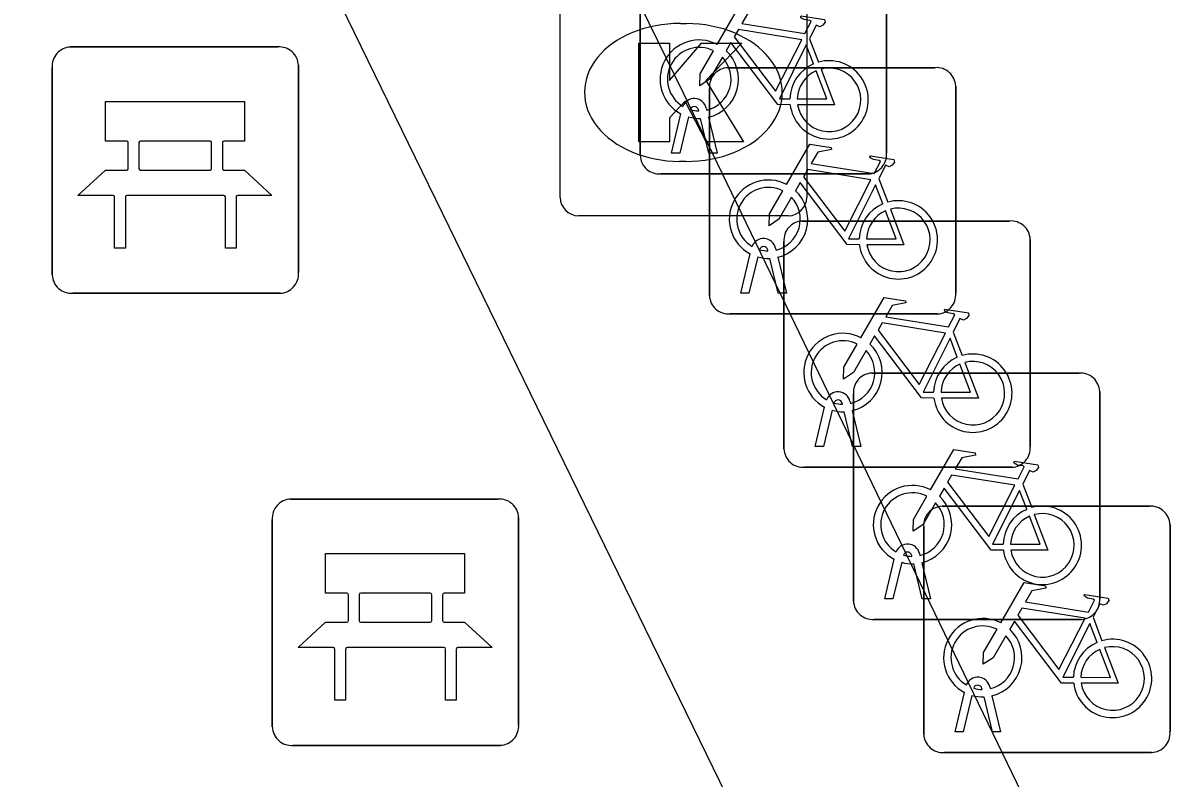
# Model space of a CAD drawing. Extents: x 160457 to 162082, y 388340 to 389736.
# Drawn here: x 161016.155 to 161020.808, y 388885.464 to 388888.527 of the extents above; entities that cross this region are included whole.
import ezdxf

# ---------------------------------------------------------------- set-up
doc = ezdxf.new("R2010")
doc.units = 0
for name, color, linetype in [('IMGEO_Bank', 7, 'Continuous'), ('IMGEO_Fietsenrek', 7, 'Continuous'), ('IMGEO_Kolk', 7, 'Continuous'), ('IMGEO_Voetpad_open', 7, 'Continuous')]:
    doc.layers.add(name, color=color, linetype=linetype)

msp = doc.modelspace()

# ---------------------------------------------------------------- linework, layer by layer
at = {"layer": 'IMGEO_Bank'}
for p, q in [((161016.3479, 388888.4295), (161017.1888, 388888.4295)), ((161017.1888, 388888.4295), (161016.3479, 388888.4295)), ((161016.2735, 388887.5049), (161016.2735, 388888.3458)), ((161016.2735, 388888.3458), (161016.2735, 388887.5049)), ((161017.2725, 388888.3551), (161017.2725, 388887.5142)), ((161017.2725, 388887.5142), (161017.2725, 388888.3551)), ((161016.5821, 388887.9364), (161016.5821, 388888.0416)), ((161016.6257, 388888.0416), (161016.6257, 388887.9364)), ((161016.914, 388888.048), (161016.632, 388888.048)), ((161016.9203, 388887.9364), (161016.9203, 388888.0416)), ((161016.9639, 388888.0416), (161016.9639, 388887.9364)), ((161016.632, 388887.93), (161016.914, 388887.93)), ((161016.9698, 388887.8277), (161016.5767, 388887.8277)), ((161017.1981, 388887.4305), (161016.3572, 388887.4305)), ((161016.3572, 388887.4305), (161017.1981, 388887.4305)), ((161017.2409, 388886.5955), (161018.0818, 388886.5955)), ((161018.0818, 388886.5955), (161017.2409, 388886.5955)), ((161017.1665, 388885.6709), (161017.1665, 388886.5118)), ((161017.1665, 388886.5118), (161017.1665, 388885.6709)), ((161018.1655, 388886.5211), (161018.1655, 388885.6802)), ((161018.1655, 388885.6802), (161018.1655, 388886.5211)), ((161017.4751, 388886.1024), (161017.4751, 388886.2076)), ((161017.5187, 388886.2076), (161017.5187, 388886.1024)), ((161017.807, 388886.214), (161017.525, 388886.214)), ((161017.8133, 388886.1024), (161017.8133, 388886.2076)), ((161017.8569, 388886.2076), (161017.8569, 388886.1024)), ((161017.525, 388886.096), (161017.807, 388886.096)), ((161017.8628, 388885.9937), (161017.4697, 388885.9937)), ((161018.0911, 388885.5965), (161017.2502, 388885.5965)), ((161017.2502, 388885.5965), (161018.0911, 388885.5965))]:
    msp.add_line(p, q, dxfattribs=at)
for points in [[(161016.5757, 388888.048), (161016.4896, 388888.048), (161016.4896, 388888.209), (161017.0535, 388888.209), (161017.0535, 388888.048), (161016.9703, 388888.048)], [(161016.5204, 388887.8277), (161016.378, 388887.8277), (161016.4896, 388887.93), (161016.5757, 388887.93)], [(161016.9703, 388887.93), (161017.0535, 388887.93), (161017.1651, 388887.8277), (161017.0261, 388887.8277)], [(161016.5704, 388887.8213), (161016.5704, 388887.6138), (161016.5268, 388887.6138), (161016.5268, 388887.8213)], [(161017.0197, 388887.8213), (161017.0197, 388887.6138), (161016.9761, 388887.6138), (161016.9761, 388887.8213)], [(161017.4687, 388886.214), (161017.3826, 388886.214), (161017.3826, 388886.375), (161017.9465, 388886.375), (161017.9465, 388886.214), (161017.8633, 388886.214)], [(161017.4134, 388885.9937), (161017.271, 388885.9937), (161017.3826, 388886.096), (161017.4687, 388886.096)], [(161017.8633, 388886.096), (161017.9465, 388886.096), (161018.0581, 388885.9937), (161017.9191, 388885.9937)], [(161017.4634, 388885.9873), (161017.4634, 388885.7798), (161017.4198, 388885.7798), (161017.4198, 388885.9873)], [(161017.9127, 388885.9873), (161017.9127, 388885.7798), (161017.8691, 388885.7798), (161017.8691, 388885.9873)]]:
    msp.add_lwpolyline(points, dxfattribs=at)
for centre, radius, start, end in [((161016.3512, 388888.3516), 0.0779, 92.4484, 184.2845), ((161016.3512, 388888.3516), 0.0779, 92.4484, 184.2845), ((161017.1946, 388888.3518), 0.0779, 2.4484, 94.2845), ((161017.1946, 388888.3518), 0.0779, 2.4484, 94.2845), ((161016.5754, 388888.0413), 0.00671, 2.8957, 87.1043), ((161016.6324, 388888.0413), 0.00671, 92.8957, 177.1043), ((161016.9136, 388888.0413), 0.00671, 2.8957, 87.1043), ((161016.9706, 388888.0413), 0.00671, 92.8957, 177.1043), ((161016.5754, 388887.9367), 0.00671, 272.8957, 357.1043), ((161016.6324, 388887.9367), 0.00671, 182.8957, 267.1043), ((161016.9136, 388887.9367), 0.00671, 272.8957, 357.1043), ((161016.9706, 388887.9367), 0.00671, 182.8957, 267.1043), ((161016.5201, 388887.821), 0.00671, 2.8957, 87.1043), ((161016.5771, 388887.821), 0.00671, 92.8957, 177.1043), ((161016.9694, 388887.821), 0.00671, 2.8957, 87.1043), ((161017.0264, 388887.821), 0.00671, 92.8957, 177.1043), ((161016.3514, 388887.5082), 0.0779, 182.4484, 274.2845), ((161016.3514, 388887.5082), 0.0779, 182.4484, 274.2845), ((161017.1948, 388887.5084), 0.0779, 272.4484, 4.2845), ((161017.1948, 388887.5084), 0.0779, 272.4484, 4.2845), ((161017.2442, 388886.5176), 0.0779, 92.4484, 184.2845), ((161017.2442, 388886.5176), 0.0779, 92.4484, 184.2845), ((161018.0876, 388886.5178), 0.0779, 2.4484, 94.2845), ((161018.0876, 388886.5178), 0.0779, 2.4484, 94.2845), ((161017.4684, 388886.2073), 0.00671, 2.8957, 87.1043), ((161017.5254, 388886.2073), 0.00671, 92.8957, 177.1043), ((161017.8066, 388886.2073), 0.00671, 2.8957, 87.1043), ((161017.8636, 388886.2073), 0.00671, 92.8957, 177.1043), ((161017.4684, 388886.1027), 0.00671, 272.8957, 357.1043), ((161017.5254, 388886.1027), 0.00671, 182.8957, 267.1043), ((161017.8066, 388886.1027), 0.00671, 272.8957, 357.1043), ((161017.8636, 388886.1027), 0.00671, 182.8957, 267.1043), ((161017.4131, 388885.987), 0.00671, 2.8957, 87.1043), ((161017.4701, 388885.987), 0.00671, 92.8957, 177.1043), ((161017.8624, 388885.987), 0.00671, 2.8957, 87.1043), ((161017.9194, 388885.987), 0.00671, 92.8957, 177.1043), ((161017.2444, 388885.6742), 0.0779, 182.4484, 274.2845), ((161017.2444, 388885.6742), 0.0779, 182.4484, 274.2845), ((161018.0878, 388885.6744), 0.0779, 272.4484, 4.2845), ((161018.0878, 388885.6744), 0.0779, 272.4484, 4.2845)]:
    msp.add_arc(centre, radius, start, end, dxfattribs=at)
at = {"layer": 'IMGEO_Fietsenrek'}
for p, q in [((161018.6585, 388887.9889), (161018.6585, 388888.8298)), ((161018.6585, 388888.8298), (161018.6585, 388887.9889)), ((161019.6575, 388888.8391), (161019.6575, 388887.9982)), ((161019.6575, 388887.9982), (161019.6575, 388888.8391)), ((161019.3452, 388888.4632), (161019.3815, 388888.368)), ((161019.0139, 388888.3455), (161019.8548, 388888.3455)), ((161019.8548, 388888.3455), (161019.0139, 388888.3455)), ((161019.9385, 388888.2711), (161019.9385, 388887.4302)), ((161019.9385, 388887.4302), (161019.9385, 388888.2711)), ((161018.9395, 388887.4209), (161018.9395, 388888.2618)), ((161018.9395, 388888.2618), (161018.9395, 388887.4209)), ((161018.9266, 388888.1814), (161018.9284, 388888.1735)), ((161018.7855, 388887.9983), (161018.8238, 388888.1583)), ((161018.8542, 388888.1461), (161018.8189, 388887.9983)), ((161018.8959, 388888.1699), (161018.8949, 388888.1742)), ((161018.937, 388887.9983), (161018.9031, 388888.14)), ((161018.9354, 388888.1443), (161018.9704, 388887.9983)), ((161018.8189, 388887.9983), (161018.7855, 388887.9983)), ((161018.9704, 388887.9983), (161018.937, 388887.9983)), ((161019.5831, 388887.9145), (161018.7422, 388887.9145)), ((161018.7422, 388887.9145), (161019.5831, 388887.9145)), ((161019.6262, 388887.8952), (161019.6625, 388887.8)), ((161019.3159, 388887.7235), (161020.1568, 388887.7235)), ((161020.1568, 388887.7235), (161019.3159, 388887.7235)), ((161019.2415, 388886.7989), (161019.2415, 388887.6398)), ((161019.2415, 388887.6398), (161019.2415, 388886.7989)), ((161020.2405, 388887.6491), (161020.2405, 388886.8082)), ((161020.2405, 388886.8082), (161020.2405, 388887.6491)), ((161019.0665, 388887.4303), (161019.1048, 388887.5903)), ((161019.1352, 388887.5781), (161019.0999, 388887.4303)), ((161019.1769, 388887.6019), (161019.1759, 388887.6062)), ((161019.2076, 388887.6134), (161019.2094, 388887.6055)), ((161019.2164, 388887.5763), (161019.2514, 388887.4303)), ((161019.218, 388887.4303), (161019.1841, 388887.572)), ((161019.0999, 388887.4303), (161019.0665, 388887.4303)), ((161019.2514, 388887.4303), (161019.218, 388887.4303)), ((161019.8641, 388887.3465), (161019.0232, 388887.3465)), ((161019.0232, 388887.3465), (161019.8641, 388887.3465)), ((161019.9282, 388887.2732), (161019.9645, 388887.178)), ((161019.5979, 388887.1065), (161020.4388, 388887.1065)), ((161020.4388, 388887.1065), (161019.5979, 388887.1065)), ((161019.5235, 388886.1819), (161019.5235, 388887.0228)), ((161019.5235, 388887.0228), (161019.5235, 388886.1819)), ((161020.5225, 388887.0321), (161020.5225, 388886.1912)), ((161020.5225, 388886.1912), (161020.5225, 388887.0321)), ((161019.3685, 388886.8083), (161019.4068, 388886.9683)), ((161019.4789, 388886.9799), (161019.4779, 388886.9842)), ((161019.5096, 388886.9914), (161019.5114, 388886.9835)), ((161019.4372, 388886.9561), (161019.4019, 388886.8083)), ((161019.52, 388886.8083), (161019.4861, 388886.95)), ((161019.5184, 388886.9543), (161019.5534, 388886.8083)), ((161019.4019, 388886.8083), (161019.3685, 388886.8083)), ((161019.5534, 388886.8083), (161019.52, 388886.8083)), ((161020.1661, 388886.7245), (161019.3252, 388886.7245)), ((161019.3252, 388886.7245), (161020.1661, 388886.7245)), ((161020.2102, 388886.6562), (161020.2465, 388886.561)), ((161019.8829, 388886.5665), (161020.7238, 388886.5665)), ((161020.7238, 388886.5665), (161019.8829, 388886.5665)), ((161019.8085, 388885.6419), (161019.8085, 388886.4828)), ((161019.8085, 388886.4828), (161019.8085, 388885.6419)), ((161020.8075, 388886.4921), (161020.8075, 388885.6512)), ((161020.8075, 388885.6512), (161020.8075, 388886.4921)), ((161019.7609, 388886.3629), (161019.7599, 388886.3672)), ((161019.7916, 388886.3744), (161019.7934, 388886.3665)), ((161019.6505, 388886.1913), (161019.6888, 388886.3513)), ((161019.7192, 388886.3391), (161019.6839, 388886.1913)), ((161019.802, 388886.1913), (161019.7681, 388886.333)), ((161019.8004, 388886.3373), (161019.8354, 388886.1913)), ((161019.6839, 388886.1913), (161019.6505, 388886.1913)), ((161019.8354, 388886.1913), (161019.802, 388886.1913)), ((161020.4481, 388886.1075), (161019.6072, 388886.1075)), ((161019.6072, 388886.1075), (161020.4481, 388886.1075)), ((161020.4952, 388886.1162), (161020.5315, 388886.021)), ((161019.9355, 388885.6513), (161019.9738, 388885.8113)), ((161020.0459, 388885.8229), (161020.0449, 388885.8272)), ((161020.0766, 388885.8344), (161020.0784, 388885.8265)), ((161020.0042, 388885.7991), (161019.9689, 388885.6513)), ((161020.087, 388885.6513), (161020.0531, 388885.793)), ((161020.0854, 388885.7973), (161020.1204, 388885.6513)), ((161019.9689, 388885.6513), (161019.9355, 388885.6513)), ((161020.1204, 388885.6513), (161020.087, 388885.6513)), ((161020.7331, 388885.5675), (161019.8922, 388885.5675)), ((161019.8922, 388885.5675), (161020.7331, 388885.5675))]:
    msp.add_line(p, q, dxfattribs=at)
for points in [[(161018.9711, 388888.4402), (161019.0658, 388888.6037), (161019.152, 388888.5899), (161019.1537, 388888.5812), (161019.0976, 388888.5703), (161019.0714, 388888.525), (161019.3266, 388888.4842)], [(161019.3266, 388888.4842), (161019.3516, 388888.533), (161019.3465, 388888.537), (161019.3233, 388888.5407), (161019.3106, 388888.5482), (161019.3096, 388888.5513), (161019.3118, 388888.5559), (161019.4066, 388888.5408), (161019.4089, 388888.5305), (161019.3995, 388888.5181), (161019.3871, 388888.5117), (161019.3726, 388888.5179), (161019.3452, 388888.4632)], [(161019.3137, 388888.459), (161019.0569, 388888.5), (161019.0402, 388888.4712), (161019.2072, 388888.2509), (161019.3137, 388888.459)], [(161018.9918, 388888.3877), (161018.9402, 388888.2985), (161018.9003, 388888.2725), (161018.9015, 388888.32), (161018.956, 388888.4142)], [(161019.2668, 388888.1955), (161019.2171, 388888.1956), (161019.0264, 388888.4473), (161019.0074, 388888.4145)], [(161019.3617, 388888.361), (161019.3324, 388888.4378), (161019.223, 388888.2197), (161019.2657, 388888.2196)], [(161019.2957, 388888.2195), (161019.4156, 388888.2193), (161019.3724, 388888.3329)], [(161019.3922, 388888.3398), (161019.4472, 388888.1952), (161019.2971, 388888.1955)], [(161019.2521, 388887.8722), (161019.3468, 388888.0357), (161019.433, 388888.0219), (161019.4347, 388888.0132), (161019.3786, 388888.0023), (161019.3524, 388887.957), (161019.6076, 388887.9162)], [(161019.6076, 388887.9162), (161019.6326, 388887.965), (161019.6275, 388887.969), (161019.6043, 388887.9727), (161019.5916, 388887.9802), (161019.5906, 388887.9833), (161019.5928, 388887.9879), (161019.6876, 388887.9728), (161019.6899, 388887.9625), (161019.6805, 388887.9501), (161019.6681, 388887.9437), (161019.6536, 388887.9499), (161019.6262, 388887.8952)], [(161019.5947, 388887.891), (161019.3379, 388887.932), (161019.3212, 388887.9032), (161019.4882, 388887.6829), (161019.5947, 388887.891)], [(161019.5478, 388887.6275), (161019.4981, 388887.6276), (161019.3074, 388887.8793), (161019.2884, 388887.8465)], [(161019.6427, 388887.793), (161019.6134, 388887.8698), (161019.504, 388887.6517), (161019.5467, 388887.6516)], [(161019.2728, 388887.8197), (161019.2212, 388887.7305), (161019.1813, 388887.7045), (161019.1825, 388887.752), (161019.237, 388887.8462)], [(161019.5767, 388887.6515), (161019.6966, 388887.6513), (161019.6534, 388887.7649)], [(161019.6732, 388887.7718), (161019.7282, 388887.6272), (161019.5781, 388887.6275)], [(161019.5541, 388887.2502), (161019.6488, 388887.4137), (161019.735, 388887.3999), (161019.7367, 388887.3912), (161019.6806, 388887.3803), (161019.6544, 388887.335), (161019.9096, 388887.2942)], [(161019.9096, 388887.2942), (161019.9346, 388887.343), (161019.9295, 388887.347), (161019.9063, 388887.3507), (161019.8936, 388887.3582), (161019.8926, 388887.3613), (161019.8948, 388887.3659), (161019.9896, 388887.3508), (161019.9919, 388887.3405), (161019.9825, 388887.3281), (161019.9701, 388887.3217), (161019.9556, 388887.3279), (161019.9282, 388887.2732)], [(161019.8967, 388887.269), (161019.6399, 388887.31), (161019.6232, 388887.2812), (161019.7902, 388887.0609), (161019.8967, 388887.269)], [(161019.8498, 388887.0055), (161019.8001, 388887.0056), (161019.6094, 388887.2573), (161019.5904, 388887.2245)], [(161019.9447, 388887.171), (161019.9154, 388887.2478), (161019.806, 388887.0297), (161019.8487, 388887.0296)], [(161019.5748, 388887.1977), (161019.5232, 388887.1085), (161019.4833, 388887.0825), (161019.4845, 388887.13), (161019.539, 388887.2242)], [(161019.8787, 388887.0295), (161019.9986, 388887.0293), (161019.9554, 388887.1429)], [(161019.9752, 388887.1498), (161020.0302, 388887.0052), (161019.8801, 388887.0055)], [(161019.8361, 388886.6332), (161019.9308, 388886.7967), (161020.017, 388886.7829), (161020.0187, 388886.7742), (161019.9626, 388886.7633), (161019.9364, 388886.718), (161020.1916, 388886.6772)], [(161020.1916, 388886.6772), (161020.2166, 388886.726), (161020.2115, 388886.73), (161020.1883, 388886.7337), (161020.1756, 388886.7412), (161020.1746, 388886.7443), (161020.1768, 388886.7489), (161020.2716, 388886.7338), (161020.2739, 388886.7235), (161020.2645, 388886.7111), (161020.2521, 388886.7047), (161020.2376, 388886.7109), (161020.2102, 388886.6562)], [(161020.1787, 388886.652), (161019.9219, 388886.693), (161019.9052, 388886.6642), (161020.0722, 388886.4439), (161020.1787, 388886.652)], [(161019.8568, 388886.5807), (161019.8052, 388886.4915), (161019.7653, 388886.4655), (161019.7665, 388886.513), (161019.821, 388886.6072)], [(161020.1318, 388886.3885), (161020.0821, 388886.3886), (161019.8914, 388886.6403), (161019.8724, 388886.6075)], [(161020.2267, 388886.554), (161020.1974, 388886.6308), (161020.088, 388886.4127), (161020.1307, 388886.4126)], [(161020.1607, 388886.4125), (161020.2806, 388886.4123), (161020.2374, 388886.5259)], [(161020.2572, 388886.5328), (161020.3122, 388886.3882), (161020.1621, 388886.3885)], [(161020.1211, 388886.0932), (161020.2158, 388886.2567), (161020.302, 388886.2429), (161020.3037, 388886.2342), (161020.2476, 388886.2233), (161020.2214, 388886.178), (161020.4766, 388886.1372)], [(161020.4766, 388886.1372), (161020.5016, 388886.186), (161020.4965, 388886.19), (161020.4733, 388886.1937), (161020.4606, 388886.2012), (161020.4596, 388886.2043), (161020.4618, 388886.2089), (161020.5566, 388886.1938), (161020.5589, 388886.1835), (161020.5495, 388886.1711), (161020.5371, 388886.1647), (161020.5226, 388886.1709), (161020.4952, 388886.1162)], [(161020.4637, 388886.112), (161020.2069, 388886.153), (161020.1902, 388886.1242), (161020.3572, 388885.9039), (161020.4637, 388886.112)], [(161020.4168, 388885.8485), (161020.3671, 388885.8486), (161020.1764, 388886.1003), (161020.1574, 388886.0675)], [(161020.5117, 388886.014), (161020.4824, 388886.0908), (161020.373, 388885.8727), (161020.4157, 388885.8726)], [(161020.1418, 388886.0407), (161020.0902, 388885.9515), (161020.0503, 388885.9255), (161020.0515, 388885.973), (161020.106, 388886.0672)], [(161020.5422, 388885.9928), (161020.5972, 388885.8482), (161020.4471, 388885.8485)], [(161020.4457, 388885.8725), (161020.5656, 388885.8723), (161020.5224, 388885.9859)]]:
    msp.add_lwpolyline(points, dxfattribs=at)
for centre, radius, start, end in [((161018.8981, 388888.2989), 0.159, 62.6766, 242.1369), ((161018.8981, 388888.2989), 0.129, 63.3192, 238.903), ((161018.8981, 388888.2989), 0.159, 283.5766, 46.6042), ((161018.8981, 388888.2989), 0.129, 283.6043, 43.4302), ((161019.4247, 388888.2149), 0.159, 187.0065, 105.7708), ((161019.0172, 388888.2676), 0.0779, 92.4484, 184.2845), ((161019.0172, 388888.2676), 0.0779, 92.4484, 184.2845), ((161019.4247, 388888.2149), 0.159, 113.3408, 178.3217), ((161019.4247, 388888.2149), 0.129, 113.923, 177.9556), ((161019.4247, 388888.2149), 0.129, 188.6715, 104.5883), ((161019.8606, 388888.2678), 0.0779, 2.4484, 94.2845), ((161019.8606, 388888.2678), 0.0779, 2.4484, 94.2845), ((161018.8779, 388888.1703), 0.0499, 12.8025, 158.6934), ((161018.8779, 388888.1703), 0.0174, 12.8025, 163.4502), ((161018.8981, 388888.2989), 0.159, 253.9967, 271.7867), ((161018.8981, 388888.2989), 0.129, 253.415, 269.0204), ((161019.5798, 388887.9924), 0.0779, 272.4484, 4.2845), ((161019.5798, 388887.9924), 0.0779, 272.4484, 4.2845), ((161018.7364, 388887.9922), 0.0779, 182.4484, 274.2845), ((161018.7364, 388887.9922), 0.0779, 182.4484, 274.2845), ((161019.1791, 388887.7309), 0.159, 62.6766, 242.1369), ((161019.1791, 388887.7309), 0.129, 63.3192, 238.903), ((161019.1791, 388887.7309), 0.129, 283.6043, 43.4302), ((161019.1791, 388887.7309), 0.159, 283.5766, 46.6042), ((161019.7057, 388887.6469), 0.159, 187.0065, 105.7708), ((161019.7057, 388887.6469), 0.159, 113.3408, 178.3217), ((161019.7057, 388887.6469), 0.129, 113.923, 177.9556), ((161019.7057, 388887.6469), 0.129, 188.6715, 104.5883), ((161019.3192, 388887.6456), 0.0779, 92.4484, 184.2845), ((161019.3192, 388887.6456), 0.0779, 92.4484, 184.2845), ((161020.1626, 388887.6458), 0.0779, 2.4484, 94.2845), ((161020.1626, 388887.6458), 0.0779, 2.4484, 94.2845), ((161019.1589, 388887.6023), 0.0499, 12.8025, 158.6934), ((161019.1589, 388887.6023), 0.0174, 12.8025, 163.4502), ((161019.1791, 388887.7309), 0.159, 253.9967, 271.7867), ((161019.1791, 388887.7309), 0.129, 253.415, 269.0204), ((161019.0174, 388887.4242), 0.0779, 182.4484, 274.2845), ((161019.0174, 388887.4242), 0.0779, 182.4484, 274.2845), ((161019.8608, 388887.4244), 0.0779, 272.4484, 4.2845), ((161019.8608, 388887.4244), 0.0779, 272.4484, 4.2845), ((161019.4811, 388887.1089), 0.159, 62.6766, 242.1369), ((161019.4811, 388887.1089), 0.129, 63.3192, 238.903), ((161019.4811, 388887.1089), 0.159, 283.5766, 46.6042), ((161019.4811, 388887.1089), 0.129, 283.6043, 43.4302), ((161020.0077, 388887.0249), 0.159, 113.3408, 178.3217), ((161020.0077, 388887.0249), 0.159, 187.0065, 105.7708), ((161020.0077, 388887.0249), 0.129, 188.6715, 104.5883), ((161020.0077, 388887.0249), 0.129, 113.923, 177.9556), ((161019.6012, 388887.0286), 0.0779, 92.4484, 184.2845), ((161019.6012, 388887.0286), 0.0779, 92.4484, 184.2845), ((161020.4446, 388887.0288), 0.0779, 2.4484, 94.2845), ((161020.4446, 388887.0288), 0.0779, 2.4484, 94.2845), ((161019.4609, 388886.9803), 0.0499, 12.8025, 158.6934), ((161019.4609, 388886.9803), 0.0174, 12.8025, 163.4502), ((161019.4811, 388887.1089), 0.129, 253.415, 269.0204), ((161019.4811, 388887.1089), 0.159, 253.9967, 271.7867), ((161019.3194, 388886.8022), 0.0779, 182.4484, 274.2845), ((161019.3194, 388886.8022), 0.0779, 182.4484, 274.2845), ((161020.1628, 388886.8024), 0.0779, 272.4484, 4.2845), ((161020.1628, 388886.8024), 0.0779, 272.4484, 4.2845), ((161019.7631, 388886.4919), 0.159, 62.6766, 242.1369), ((161019.7631, 388886.4919), 0.129, 63.3192, 238.903), ((161019.7631, 388886.4919), 0.159, 283.5766, 46.6042), ((161019.7631, 388886.4919), 0.129, 283.6043, 43.4302), ((161019.8862, 388886.4886), 0.0779, 92.4484, 184.2845), ((161019.8862, 388886.4886), 0.0779, 92.4484, 184.2845), ((161020.2897, 388886.4079), 0.159, 113.3408, 178.3217), ((161020.2897, 388886.4079), 0.159, 187.0065, 105.7708), ((161020.7296, 388886.4888), 0.0779, 2.4484, 94.2845), ((161020.7296, 388886.4888), 0.0779, 2.4484, 94.2845), ((161020.2897, 388886.4079), 0.129, 113.923, 177.9556), ((161020.2897, 388886.4079), 0.129, 188.6715, 104.5883), ((161019.7429, 388886.3633), 0.0499, 12.8025, 158.6934), ((161019.7429, 388886.3633), 0.0174, 12.8025, 163.4502), ((161019.7631, 388886.4919), 0.129, 253.415, 269.0204), ((161019.7631, 388886.4919), 0.159, 253.9967, 271.7867), ((161019.6014, 388886.1852), 0.0779, 182.4484, 274.2845), ((161019.6014, 388886.1852), 0.0779, 182.4484, 274.2845), ((161020.4448, 388886.1854), 0.0779, 272.4484, 4.2845), ((161020.4448, 388886.1854), 0.0779, 272.4484, 4.2845), ((161020.0481, 388885.9519), 0.159, 62.6766, 242.1369), ((161020.0481, 388885.9519), 0.129, 63.3192, 238.903), ((161020.0481, 388885.9519), 0.129, 283.6043, 43.4302), ((161020.0481, 388885.9519), 0.159, 283.5766, 46.6042), ((161020.5747, 388885.8679), 0.159, 113.3408, 178.3217), ((161020.5747, 388885.8679), 0.159, 187.0065, 105.7708), ((161020.5747, 388885.8679), 0.129, 188.6715, 104.5883), ((161020.5747, 388885.8679), 0.129, 113.923, 177.9556), ((161020.0279, 388885.8233), 0.0499, 12.8025, 158.6934), ((161020.0279, 388885.8233), 0.0174, 12.8025, 163.4502), ((161020.0481, 388885.9519), 0.129, 253.415, 269.0204), ((161020.0481, 388885.9519), 0.159, 253.9967, 271.7867), ((161019.8864, 388885.6452), 0.0779, 182.4484, 274.2845), ((161019.8864, 388885.6452), 0.0779, 182.4484, 274.2845), ((161020.7298, 388885.6454), 0.0779, 272.4484, 4.2845), ((161020.7298, 388885.6454), 0.0779, 272.4484, 4.2845)]:
    msp.add_arc(centre, radius, start, end, dxfattribs=at)
at = {"layer": 'IMGEO_Kolk'}
for p, q in [((161018.3335, 388887.8189), (161018.3335, 388888.6711)), ((161019.3345, 388888.6711), (161019.3345, 388887.8189)), ((161018.8215, 388888.5247), (161018.8465, 388888.5247)), ((161018.8435, 388887.9653), (161018.8186, 388887.9653)), ((161019.2601, 388887.7445), (161018.4079, 388887.7445))]:
    msp.add_line(p, q, dxfattribs=at)
for points in [[(161018.3335, 388887.8189), (161018.3335, 388888.6711)], [(161019.3345, 388888.6711), (161019.3345, 388887.8189)], [(161018.6537, 388888.445), (161018.7772, 388888.445), (161018.7772, 388888.2938), (161018.9068, 388888.445), (161019.0714, 388888.445), (161018.9253, 388888.2941), (161019.0779, 388888.045), (161018.9256, 388888.045), (161018.8413, 388888.2092), (161018.7772, 388888.1422), (161018.7772, 388888.045), (161018.6537, 388888.045), (161018.6537, 388888.445)], [(161019.2601, 388887.7445), (161018.4079, 388887.7445)]]:
    msp.add_lwpolyline(points, dxfattribs=at)
for centre, start, end in [((161018.41, 388887.821), 181.552, 268.448), ((161018.41, 388887.821), 181.552, 268.448), ((161019.258, 388887.821), 271.552, 358.448), ((161019.258, 388887.821), 271.552, 358.448)]:
    msp.add_arc(centre, 0.0765, start, end, dxfattribs=at)
for centre, major_axis, ratio, start_param, end_param in [((161018.82, 388888.245), (-0.3872, 0.002), 0.722429, 4.712389, 7.853982), ((161018.845, 388888.245), (-0.3901, 0.002), 0.717154, 1.570796, 4.712389)]:
    msp.add_ellipse(centre, major_axis=major_axis, ratio=ratio, start_param=start_param, end_param=end_param, dxfattribs=at)
at = {"layer": 'IMGEO_Voetpad_open'}
for points in [[(161017.132, 388891.713), (161018.833, 388888.244), (161020.285, 388885.239)], [(161019.311, 388884.774), (161016.155, 388891.246)]]:
    msp.add_lwpolyline(points, dxfattribs=at)

doc.saveas('drawing.dxf')
